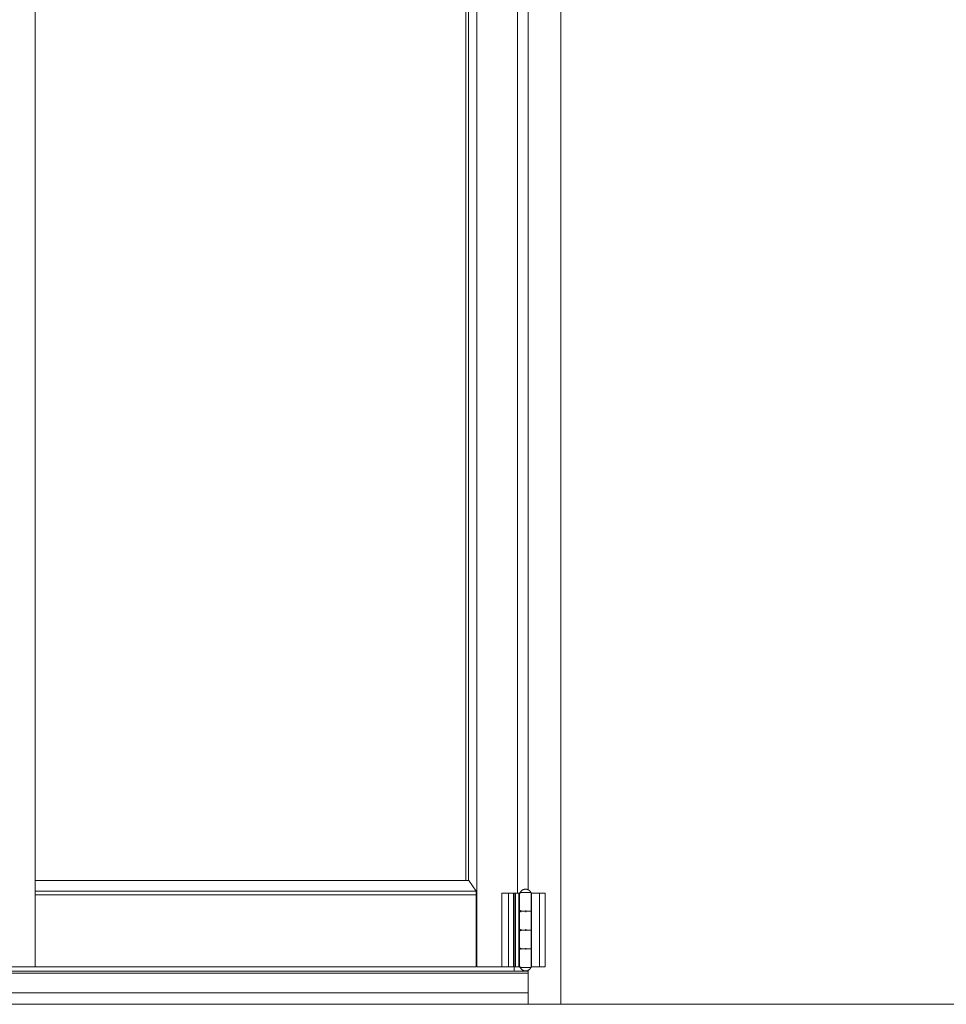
# Model space of a CAD drawing. Header units: inches. Extents: x 424 to 2043, y -237 to 445.
# Tile 741 of 965: x 862.54 to 863.78, y 212.1 to 213.41. Entities that reach past the tile are written whole.
import ezdxf

# ---------------------------------------------------------------- set-up
doc = ezdxf.new("R2010")
doc.units = ezdxf.units.IN
doc.header["$MEASUREMENT"] = 0
doc.layers.add('A-DOOR', color=31, linetype='Continuous', lineweight=9)
doc.layers.add('A-WALL', color=113, linetype='Continuous', lineweight=9)

# ---------------------------------------------------------------- blocks, each defined once
blk = doc.blocks.new('5-panel_Bi-fold_external_door_10806 - Type 1-239811-Section 1')
at = {"layer": 'A-DOOR'}
for p, q in [((-114.3212, -0.189), (-114.3212, -2.95)), ((-113.7323, -2.95), (-113.7323, -0.189)), ((-113.7469, -2.8352), (-113.7469, -0.2743)), ((-113.7434, -2.8352), (-113.7434, -0.2743)), ((-113.6783, -2.852), (-113.6783, -0.287)), ((-113.6638, -0.2914), (-113.6638, -2.8481)), ((-114.3212, -2.8352), (-113.7428, -2.8352)), ((-113.7428, -2.8352), (-113.733, -2.8491)), ((-114.3212, -2.8491), (-113.733, -2.8491)), ((-114.3212, -2.8541), (-113.733, -2.8541)), ((-113.733, -2.8491), (-113.733, -2.8541)), ((-113.733, -2.8541), (-113.733, -2.95)), ((-113.699, -2.852), (-113.699, -2.95)), ((-113.699, -2.852), (-113.699, -2.852)), ((-113.699, -2.852), (-113.6987, -2.852)), ((-113.6987, -2.852), (-113.6908, -2.852)), ((-113.6908, -2.852), (-113.6902, -2.852)), ((-113.6902, -2.852), (-113.6835, -2.852)), ((-113.6902, -2.95), (-113.6902, -2.852)), ((-113.6835, -2.852), (-113.6824, -2.852)), ((-113.6835, -2.95), (-113.6835, -2.852)), ((-113.6824, -2.852), (-113.6806, -2.852)), ((-113.6824, -2.95), (-113.6824, -2.852)), ((-113.6806, -2.852), (-113.6765, -2.852)), ((-113.6806, -2.95), (-113.6806, -2.852)), ((-113.6765, -2.852), (-113.6753, -2.852)), ((-113.6765, -2.875), (-113.6765, -2.852)), ((-113.6765, -2.95), (-113.6765, -2.852)), ((-113.6765, -2.852), (-113.6753, -2.852)), ((-113.6765, -2.875), (-113.6765, -2.852)), ((-113.6753, -2.852), (-113.6741, -2.852)), ((-113.6753, -2.875), (-113.6753, -2.852)), ((-113.6753, -2.852), (-113.6741, -2.852)), ((-113.6753, -2.875), (-113.6753, -2.852)), ((-113.6753, -2.852), (-113.6753, -2.875)), ((-113.6734, -2.851), (-113.6674, -2.851)), ((-113.6674, -2.851), (-113.6613, -2.851)), ((-113.6599, -2.95), (-113.6599, -2.852)), ((-113.6598, -2.852), (-113.6488, -2.852)), ((-113.6593, -2.875), (-113.6593, -2.852)), ((-113.6488, -2.852), (-113.6479, -2.852)), ((-113.6488, -2.95), (-113.6488, -2.852)), ((-113.6479, -2.852), (-113.6413, -2.852)), ((-113.6413, -2.95), (-113.6413, -2.852)), ((-113.6413, -2.852), (-113.6413, -2.852)), ((-113.6753, -2.875), (-113.6765, -2.875)), ((-113.6753, -2.875), (-113.6765, -2.875)), ((-113.6741, -2.875), (-113.6753, -2.875)), ((-113.6741, -2.875), (-113.6753, -2.875)), ((-113.6753, -2.877), (-113.6753, -2.9)), ((-113.6738, -2.877), (-113.6738, -2.875)), ((-113.6673, -2.876), (-113.6674, -2.876)), ((-113.6674, -2.876), (-113.6673, -2.876)), ((-113.6668, -2.877), (-113.6668, -2.875)), ((-113.6593, -2.9), (-113.6593, -2.877)), ((-113.6765, -2.902), (-113.6753, -2.902)), ((-113.6765, -2.925), (-113.6765, -2.902)), ((-113.6753, -2.902), (-113.6741, -2.902)), ((-113.6753, -2.925), (-113.6753, -2.902)), ((-113.6753, -2.902), (-113.6753, -2.925)), ((-113.6738, -2.902), (-113.6738, -2.9)), ((-113.6673, -2.901), (-113.6674, -2.901)), ((-113.6674, -2.901), (-113.6673, -2.901)), ((-113.6668, -2.902), (-113.6668, -2.9)), ((-113.6593, -2.925), (-113.6593, -2.902)), ((-113.6753, -2.925), (-113.6765, -2.925)), ((-113.6741, -2.925), (-113.6753, -2.925)), ((-113.6738, -2.927), (-113.6738, -2.925)), ((-113.6668, -2.927), (-113.6668, -2.925)), ((-113.6753, -2.927), (-113.6753, -2.95)), ((-113.6673, -2.926), (-113.6674, -2.926)), ((-113.6674, -2.926), (-113.6673, -2.926)), ((-113.6593, -2.95), (-113.6593, -2.927)), ((-114.3212, -2.95), (-114.3752, -2.95)), ((-114.3212, -2.95), (-113.733, -2.95)), ((-113.6987, -2.95), (-113.7323, -2.95)), ((-113.6987, -2.95), (-113.699, -2.95)), ((-113.699, -2.95), (-113.699, -2.95)), ((-113.6908, -2.95), (-113.6987, -2.95)), ((-113.6902, -2.95), (-113.6908, -2.95)), ((-113.6835, -2.95), (-113.6902, -2.95)), ((-113.6824, -2.95), (-113.6835, -2.95)), ((-113.6825, -2.95), (-113.6825, -2.9564)), ((-113.6806, -2.95), (-113.6824, -2.95)), ((-113.6765, -2.95), (-113.6806, -2.95)), ((-113.6743, -2.95), (-113.6765, -2.95)), ((-113.6674, -2.951), (-113.6734, -2.951)), ((-113.6613, -2.951), (-113.6674, -2.951)), ((-113.6488, -2.95), (-113.6598, -2.95)), ((-113.6479, -2.95), (-113.6488, -2.95)), ((-113.6413, -2.95), (-113.6479, -2.95)), ((-113.6413, -2.95), (-113.6413, -2.95)), ((-113.6638, -2.956), (-115.1319, -2.956)), ((-115.1277, -2.9585), (-113.6638, -2.9585)), ((-113.6638, -2.9544), (-113.6638, -2.9564)), ((-113.6638, -2.9581), (-113.6638, -2.9947)), ((-113.6638, -2.9585), (-113.6638, -2.9947)), ((-113.6639, -2.9849), (-118.5759, -2.9849)), ((-113.6639, -2.9869), (-113.6639, -2.995)), ((-118.5759, -3), (-113.6639, -3)), ((-113.6639, -2.9943), (-113.6639, -2.995)), ((-113.6639, -2.995), (-113.6639, -2.9967)), ((-113.6638, -2.9965), (-113.6638, -3)), ((-113.6202, -3), (-113.6638, -3))]:
    blk.add_line(p, q, dxfattribs=at)
at = {"layer": 'A-DOOR', "flags": 128}
for points in [[(-113.6743, -2.851), (-113.6742, -2.8507), (-113.6741, -2.8505), (-113.6739, -2.8502), (-113.6737, -2.8499), (-113.6736, -2.8497), (-113.6734, -2.8494), (-113.6732, -2.8492), (-113.673, -2.849), (-113.6728, -2.8487), (-113.6725, -2.8485), (-113.6723, -2.8483), (-113.6721, -2.8481), (-113.6718, -2.8479), (-113.6716, -2.8478), (-113.6713, -2.8476), (-113.671, -2.8475), (-113.6708, -2.8473), (-113.6705, -2.8472), (-113.6702, -2.8471), (-113.6699, -2.8469), (-113.6696, -2.8468), (-113.6693, -2.8468), (-113.669, -2.8467), (-113.6687, -2.8466), (-113.6684, -2.8466), (-113.6681, -2.8465), (-113.6678, -2.8465), (-113.6675, -2.8465), (-113.6673, -2.8465)], [(-113.6673, -2.8465), (-113.667, -2.8465), (-113.6667, -2.8465), (-113.6664, -2.8466), (-113.6661, -2.8466), (-113.6658, -2.8467), (-113.6655, -2.8467), (-113.6652, -2.8468), (-113.6649, -2.8469), (-113.6646, -2.847), (-113.6643, -2.8471), (-113.6641, -2.8472), (-113.6638, -2.8474), (-113.6635, -2.8475), (-113.6633, -2.8477), (-113.663, -2.8478), (-113.6627, -2.848), (-113.6625, -2.8482), (-113.6623, -2.8484), (-113.662, -2.8486), (-113.6618, -2.8488), (-113.6616, -2.8491), (-113.6614, -2.8493), (-113.6612, -2.8495), (-113.661, -2.8498), (-113.6609, -2.85), (-113.6607, -2.8503), (-113.6606, -2.8506), (-113.6604, -2.8508), (-113.6603, -2.851)], [(-113.6753, -2.852), (-113.6753, -2.852), (-113.6753, -2.8519), (-113.6753, -2.8519), (-113.6753, -2.8518), (-113.6753, -2.8518), (-113.6753, -2.8518), (-113.6753, -2.8517), (-113.6753, -2.8517), (-113.6753, -2.8516), (-113.6753, -2.8516), (-113.6752, -2.8516), (-113.6752, -2.8515), (-113.6752, -2.8515), (-113.6752, -2.8515), (-113.6752, -2.8514), (-113.6751, -2.8514), (-113.6751, -2.8514), (-113.6751, -2.8513), (-113.6751, -2.8513), (-113.675, -2.8513), (-113.675, -2.8513), (-113.675, -2.8512), (-113.6749, -2.8512), (-113.6749, -2.8512), (-113.6749, -2.8512), (-113.6748, -2.8511), (-113.6748, -2.8511), (-113.6748, -2.8511), (-113.6747, -2.8511), (-113.6747, -2.8511), (-113.6747, -2.8511), (-113.6746, -2.851), (-113.6746, -2.851), (-113.6746, -2.851), (-113.6745, -2.851), (-113.6745, -2.851), (-113.6744, -2.851), (-113.6744, -2.851), (-113.6744, -2.851), (-113.6743, -2.851)], [(-113.6674, -2.851), (-113.6677, -2.851), (-113.6679, -2.851), (-113.6682, -2.851), (-113.6685, -2.851), (-113.6688, -2.851), (-113.669, -2.851), (-113.6693, -2.851), (-113.6696, -2.851), (-113.6698, -2.851), (-113.6701, -2.851), (-113.6704, -2.851), (-113.6706, -2.851), (-113.6708, -2.851), (-113.6711, -2.851), (-113.6713, -2.851), (-113.6715, -2.851), (-113.6718, -2.851), (-113.672, -2.851), (-113.6722, -2.851), (-113.6724, -2.851), (-113.6726, -2.851), (-113.6728, -2.851), (-113.6729, -2.851), (-113.6731, -2.851), (-113.6732, -2.851), (-113.6734, -2.851), (-113.6735, -2.851), (-113.6737, -2.851), (-113.6738, -2.851), (-113.6739, -2.851), (-113.674, -2.851), (-113.6741, -2.851), (-113.6741, -2.851), (-113.6742, -2.851), (-113.6742, -2.851), (-113.6743, -2.851), (-113.6743, -2.851), (-113.6743, -2.851), (-113.6743, -2.851)], [(-113.6743, -2.851), (-113.6743, -2.851), (-113.6743, -2.851), (-113.6743, -2.851), (-113.6743, -2.851), (-113.6742, -2.851), (-113.6741, -2.851), (-113.6741, -2.851), (-113.674, -2.851), (-113.6739, -2.851), (-113.6738, -2.851), (-113.6737, -2.851), (-113.6736, -2.851), (-113.6734, -2.851), (-113.6733, -2.851), (-113.6731, -2.851), (-113.673, -2.851), (-113.6728, -2.851)], [(-113.6603, -2.851), (-113.6603, -2.851), (-113.6604, -2.851), (-113.6604, -2.851), (-113.6604, -2.851), (-113.6605, -2.851), (-113.6605, -2.851), (-113.6606, -2.851), (-113.6607, -2.851), (-113.6608, -2.851), (-113.6609, -2.851), (-113.661, -2.851), (-113.6611, -2.851), (-113.6613, -2.851), (-113.6614, -2.851), (-113.6616, -2.851), (-113.6617, -2.851), (-113.6619, -2.851), (-113.6621, -2.851), (-113.6623, -2.851), (-113.6625, -2.851), (-113.6627, -2.851), (-113.6629, -2.851), (-113.6631, -2.851), (-113.6633, -2.851), (-113.6636, -2.851), (-113.6638, -2.851), (-113.664, -2.851), (-113.6643, -2.851), (-113.6645, -2.851), (-113.6648, -2.851), (-113.6651, -2.851), (-113.6653, -2.851), (-113.6656, -2.851), (-113.6659, -2.851), (-113.6662, -2.851), (-113.6664, -2.851), (-113.6667, -2.851), (-113.667, -2.851), (-113.6673, -2.851), (-113.6674, -2.851)], [(-113.6618, -2.851), (-113.6616, -2.851), (-113.6614, -2.851), (-113.6613, -2.851), (-113.6612, -2.851), (-113.661, -2.851), (-113.6609, -2.851), (-113.6608, -2.851), (-113.6607, -2.851), (-113.6606, -2.851), (-113.6606, -2.851), (-113.6605, -2.851), (-113.6604, -2.851), (-113.6604, -2.851), (-113.6604, -2.851), (-113.6603, -2.851), (-113.6603, -2.851)], [(-113.6603, -2.851), (-113.6603, -2.851), (-113.6603, -2.851), (-113.6602, -2.851), (-113.6602, -2.851), (-113.6601, -2.851), (-113.6601, -2.851), (-113.6601, -2.851), (-113.66, -2.8511), (-113.66, -2.8511), (-113.66, -2.8511), (-113.6599, -2.8511), (-113.6599, -2.8511), (-113.6598, -2.8511), (-113.6598, -2.8512), (-113.6598, -2.8512), (-113.6597, -2.8512), (-113.6597, -2.8512), (-113.6597, -2.8512), (-113.6597, -2.8513), (-113.6596, -2.8513), (-113.6596, -2.8513), (-113.6596, -2.8514), (-113.6595, -2.8514), (-113.6595, -2.8514), (-113.6595, -2.8515), (-113.6595, -2.8515), (-113.6595, -2.8515), (-113.6594, -2.8516), (-113.6594, -2.8516), (-113.6594, -2.8516), (-113.6594, -2.8517), (-113.6594, -2.8517), (-113.6594, -2.8518), (-113.6594, -2.8518), (-113.6594, -2.8518), (-113.6594, -2.8519), (-113.6593, -2.8519), (-113.6593, -2.8519), (-113.6593, -2.852), (-113.6593, -2.852)], [(-113.6743, -2.876), (-113.6744, -2.876), (-113.6744, -2.876), (-113.6745, -2.876), (-113.6745, -2.876), (-113.6745, -2.876), (-113.6746, -2.876), (-113.6746, -2.876), (-113.6747, -2.8759), (-113.6747, -2.8759), (-113.6747, -2.8759), (-113.6748, -2.8759), (-113.6748, -2.8759), (-113.6748, -2.8759), (-113.6749, -2.8758), (-113.6749, -2.8758), (-113.6749, -2.8758), (-113.675, -2.8758), (-113.675, -2.8758), (-113.675, -2.8757), (-113.6751, -2.8757), (-113.6751, -2.8757), (-113.6751, -2.8756), (-113.6751, -2.8756), (-113.6752, -2.8756), (-113.6752, -2.8755), (-113.6752, -2.8755), (-113.6752, -2.8755), (-113.6752, -2.8754), (-113.6753, -2.8754), (-113.6753, -2.8754), (-113.6753, -2.8753), (-113.6753, -2.8753), (-113.6753, -2.8752), (-113.6753, -2.8752), (-113.6753, -2.8752), (-113.6753, -2.8751), (-113.6753, -2.8751), (-113.6753, -2.8751), (-113.6753, -2.875), (-113.6753, -2.875)], [(-113.6753, -2.877), (-113.6753, -2.877), (-113.6753, -2.8769), (-113.6753, -2.8769), (-113.6753, -2.8768), (-113.6753, -2.8768), (-113.6753, -2.8768), (-113.6753, -2.8767), (-113.6753, -2.8767), (-113.6753, -2.8766), (-113.6753, -2.8766), (-113.6752, -2.8766), (-113.6752, -2.8765), (-113.6752, -2.8765), (-113.6752, -2.8765), (-113.6752, -2.8764), (-113.6751, -2.8764), (-113.6751, -2.8764), (-113.6751, -2.8763), (-113.6751, -2.8763), (-113.675, -2.8763), (-113.675, -2.8763), (-113.675, -2.8762), (-113.6749, -2.8762), (-113.6749, -2.8762), (-113.6749, -2.8762), (-113.6748, -2.8761), (-113.6748, -2.8761), (-113.6748, -2.8761), (-113.6747, -2.8761), (-113.6747, -2.8761), (-113.6747, -2.8761), (-113.6746, -2.876), (-113.6746, -2.876), (-113.6746, -2.876), (-113.6745, -2.876), (-113.6745, -2.876), (-113.6744, -2.876), (-113.6744, -2.876), (-113.6744, -2.876), (-113.6743, -2.876)], [(-113.6674, -2.876), (-113.6677, -2.876), (-113.6679, -2.876), (-113.6682, -2.876), (-113.6685, -2.876), (-113.6688, -2.876), (-113.669, -2.876), (-113.6693, -2.876), (-113.6696, -2.876), (-113.6698, -2.876), (-113.6701, -2.876), (-113.6704, -2.876), (-113.6706, -2.876), (-113.6708, -2.876), (-113.6711, -2.876), (-113.6713, -2.876), (-113.6715, -2.876), (-113.6718, -2.876), (-113.672, -2.876), (-113.6722, -2.876), (-113.6724, -2.876), (-113.6726, -2.876), (-113.6728, -2.876), (-113.6729, -2.876), (-113.6731, -2.876), (-113.6732, -2.876), (-113.6734, -2.876), (-113.6735, -2.876), (-113.6737, -2.876), (-113.6738, -2.876), (-113.6739, -2.876), (-113.674, -2.876), (-113.6741, -2.876), (-113.6741, -2.876), (-113.6742, -2.876), (-113.6742, -2.876), (-113.6743, -2.876), (-113.6743, -2.876), (-113.6743, -2.876), (-113.6743, -2.876)], [(-113.6743, -2.876), (-113.6743, -2.876), (-113.6743, -2.876), (-113.6743, -2.876), (-113.6743, -2.876), (-113.6742, -2.876), (-113.6741, -2.876), (-113.6741, -2.876), (-113.674, -2.876), (-113.6739, -2.876), (-113.6738, -2.876), (-113.6737, -2.876), (-113.6736, -2.876), (-113.6734, -2.876), (-113.6733, -2.876), (-113.6731, -2.876), (-113.673, -2.876), (-113.6728, -2.876), (-113.6726, -2.876), (-113.6724, -2.876), (-113.6722, -2.876), (-113.672, -2.876), (-113.6718, -2.876), (-113.6716, -2.876), (-113.6714, -2.876), (-113.6711, -2.876), (-113.6709, -2.876), (-113.6706, -2.876), (-113.6704, -2.876), (-113.6701, -2.876), (-113.6699, -2.876), (-113.6696, -2.876), (-113.6693, -2.876), (-113.6691, -2.876), (-113.6688, -2.876), (-113.6685, -2.876), (-113.6683, -2.876), (-113.668, -2.876), (-113.6677, -2.876), (-113.6674, -2.876), (-113.6673, -2.876)], [(-113.6673, -2.876), (-113.6676, -2.876), (-113.6679, -2.876), (-113.6681, -2.876), (-113.6684, -2.876), (-113.6687, -2.876), (-113.669, -2.876), (-113.6692, -2.876), (-113.6695, -2.876), (-113.6698, -2.876), (-113.67, -2.876), (-113.6703, -2.876), (-113.6705, -2.876), (-113.6708, -2.876), (-113.671, -2.876), (-113.6713, -2.876), (-113.6715, -2.876), (-113.6717, -2.876), (-113.6719, -2.876), (-113.6721, -2.876), (-113.6723, -2.876), (-113.6725, -2.876), (-113.6727, -2.876), (-113.6729, -2.876), (-113.6731, -2.876), (-113.6732, -2.876), (-113.6734, -2.876), (-113.6735, -2.876), (-113.6736, -2.876), (-113.6737, -2.876), (-113.6739, -2.876), (-113.674, -2.876), (-113.674, -2.876), (-113.6741, -2.876), (-113.6742, -2.876), (-113.6742, -2.876), (-113.6743, -2.876), (-113.6743, -2.876), (-113.6743, -2.876), (-113.6743, -2.876)], [(-113.6743, -2.876), (-113.6743, -2.876), (-113.6743, -2.876), (-113.6743, -2.876), (-113.6743, -2.876), (-113.6742, -2.876), (-113.6741, -2.876), (-113.6741, -2.876), (-113.674, -2.876), (-113.6739, -2.876), (-113.6738, -2.876), (-113.6737, -2.876), (-113.6736, -2.876), (-113.6734, -2.876), (-113.6733, -2.876), (-113.6731, -2.876), (-113.673, -2.876), (-113.6728, -2.876), (-113.6726, -2.876), (-113.6724, -2.876), (-113.6722, -2.876), (-113.672, -2.876), (-113.6718, -2.876), (-113.6716, -2.876), (-113.6714, -2.876), (-113.6711, -2.876), (-113.6709, -2.876), (-113.6706, -2.876), (-113.6704, -2.876), (-113.6701, -2.876), (-113.6699, -2.876), (-113.6696, -2.876), (-113.6693, -2.876), (-113.6691, -2.876), (-113.6688, -2.876), (-113.6685, -2.876), (-113.6683, -2.876), (-113.668, -2.876), (-113.6677, -2.876), (-113.6674, -2.876), (-113.6674, -2.876)], [(-113.6603, -2.876), (-113.6603, -2.876), (-113.6604, -2.876), (-113.6604, -2.876), (-113.6604, -2.876), (-113.6605, -2.876), (-113.6605, -2.876), (-113.6606, -2.876), (-113.6607, -2.876), (-113.6608, -2.876), (-113.6609, -2.876), (-113.661, -2.876), (-113.6611, -2.876), (-113.6613, -2.876), (-113.6614, -2.876), (-113.6616, -2.876), (-113.6617, -2.876), (-113.6619, -2.876), (-113.6621, -2.876), (-113.6623, -2.876), (-113.6625, -2.876), (-113.6627, -2.876), (-113.6629, -2.876), (-113.6631, -2.876), (-113.6633, -2.876), (-113.6636, -2.876), (-113.6638, -2.876), (-113.664, -2.876), (-113.6643, -2.876), (-113.6645, -2.876), (-113.6648, -2.876), (-113.6651, -2.876), (-113.6653, -2.876), (-113.6656, -2.876), (-113.6659, -2.876), (-113.6662, -2.876), (-113.6664, -2.876), (-113.6667, -2.876), (-113.667, -2.876), (-113.6673, -2.876), (-113.6674, -2.876)], [(-113.6674, -2.876), (-113.6671, -2.876), (-113.6668, -2.876), (-113.6665, -2.876), (-113.6663, -2.876), (-113.666, -2.876), (-113.6657, -2.876), (-113.6654, -2.876), (-113.6652, -2.876), (-113.6649, -2.876), (-113.6646, -2.876), (-113.6644, -2.876), (-113.6641, -2.876), (-113.6639, -2.876), (-113.6636, -2.876), (-113.6634, -2.876), (-113.6632, -2.876), (-113.663, -2.876), (-113.6627, -2.876), (-113.6625, -2.876), (-113.6623, -2.876), (-113.6621, -2.876), (-113.662, -2.876), (-113.6618, -2.876), (-113.6616, -2.876), (-113.6615, -2.876), (-113.6613, -2.876), (-113.6612, -2.876), (-113.6611, -2.876), (-113.6609, -2.876), (-113.6608, -2.876), (-113.6607, -2.876), (-113.6606, -2.876), (-113.6606, -2.876), (-113.6605, -2.876), (-113.6604, -2.876), (-113.6604, -2.876), (-113.6604, -2.876), (-113.6604, -2.876), (-113.6603, -2.876)], [(-113.6673, -2.876), (-113.667, -2.876), (-113.6668, -2.876), (-113.6665, -2.876), (-113.6662, -2.876), (-113.6659, -2.876), (-113.6656, -2.876), (-113.6654, -2.876), (-113.6651, -2.876), (-113.6648, -2.876), (-113.6646, -2.876), (-113.6643, -2.876), (-113.6641, -2.876), (-113.6638, -2.876), (-113.6636, -2.876), (-113.6634, -2.876), (-113.6631, -2.876), (-113.6629, -2.876), (-113.6627, -2.876), (-113.6625, -2.876), (-113.6623, -2.876), (-113.6621, -2.876), (-113.6619, -2.876), (-113.6618, -2.876), (-113.6616, -2.876), (-113.6614, -2.876), (-113.6613, -2.876), (-113.6612, -2.876), (-113.661, -2.876), (-113.6609, -2.876), (-113.6608, -2.876), (-113.6607, -2.876), (-113.6606, -2.876), (-113.6606, -2.876), (-113.6605, -2.876), (-113.6604, -2.876), (-113.6604, -2.876), (-113.6604, -2.876), (-113.6603, -2.876), (-113.6603, -2.876)], [(-113.6603, -2.876), (-113.6603, -2.876), (-113.6604, -2.876), (-113.6604, -2.876), (-113.6604, -2.876), (-113.6605, -2.876), (-113.6605, -2.876), (-113.6606, -2.876), (-113.6607, -2.876), (-113.6608, -2.876), (-113.6609, -2.876), (-113.661, -2.876), (-113.6611, -2.876), (-113.6613, -2.876), (-113.6614, -2.876), (-113.6616, -2.876), (-113.6617, -2.876), (-113.6619, -2.876), (-113.6621, -2.876), (-113.6623, -2.876), (-113.6625, -2.876), (-113.6627, -2.876), (-113.6629, -2.876), (-113.6631, -2.876), (-113.6633, -2.876), (-113.6636, -2.876), (-113.6638, -2.876), (-113.664, -2.876), (-113.6643, -2.876), (-113.6645, -2.876), (-113.6648, -2.876), (-113.6651, -2.876), (-113.6653, -2.876), (-113.6656, -2.876), (-113.6659, -2.876), (-113.6662, -2.876), (-113.6664, -2.876), (-113.6667, -2.876), (-113.667, -2.876), (-113.6673, -2.876), (-113.6673, -2.876)], [(-113.6593, -2.875), (-113.6593, -2.875), (-113.6593, -2.8751), (-113.6593, -2.8751), (-113.6594, -2.8752), (-113.6594, -2.8752), (-113.6594, -2.8752), (-113.6594, -2.8753), (-113.6594, -2.8753), (-113.6594, -2.8754), (-113.6594, -2.8754), (-113.6594, -2.8754), (-113.6595, -2.8755), (-113.6595, -2.8755), (-113.6595, -2.8755), (-113.6595, -2.8756), (-113.6595, -2.8756), (-113.6596, -2.8756), (-113.6596, -2.8757), (-113.6596, -2.8757), (-113.6596, -2.8757), (-113.6597, -2.8757), (-113.6597, -2.8758), (-113.6597, -2.8758), (-113.6598, -2.8758), (-113.6598, -2.8758), (-113.6598, -2.8759), (-113.6599, -2.8759), (-113.6599, -2.8759), (-113.6599, -2.8759), (-113.66, -2.8759), (-113.66, -2.8759), (-113.6601, -2.876), (-113.6601, -2.876), (-113.6601, -2.876), (-113.6602, -2.876), (-113.6602, -2.876), (-113.6603, -2.876), (-113.6603, -2.876), (-113.6603, -2.876), (-113.6603, -2.876)], [(-113.6603, -2.876), (-113.6603, -2.876), (-113.6603, -2.876), (-113.6602, -2.876), (-113.6602, -2.876), (-113.6601, -2.876), (-113.6601, -2.876), (-113.6601, -2.876), (-113.66, -2.8761), (-113.66, -2.8761), (-113.66, -2.8761), (-113.6599, -2.8761), (-113.6599, -2.8761), (-113.6598, -2.8761), (-113.6598, -2.8762), (-113.6598, -2.8762), (-113.6597, -2.8762), (-113.6597, -2.8762), (-113.6597, -2.8762), (-113.6597, -2.8763), (-113.6596, -2.8763), (-113.6596, -2.8763), (-113.6596, -2.8764), (-113.6595, -2.8764), (-113.6595, -2.8764), (-113.6595, -2.8765), (-113.6595, -2.8765), (-113.6595, -2.8765), (-113.6594, -2.8766), (-113.6594, -2.8766), (-113.6594, -2.8766), (-113.6594, -2.8767), (-113.6594, -2.8767), (-113.6594, -2.8768), (-113.6594, -2.8768), (-113.6594, -2.8768), (-113.6594, -2.8769), (-113.6593, -2.8769), (-113.6593, -2.8769), (-113.6593, -2.877), (-113.6593, -2.877)], [(-113.6743, -2.901), (-113.6744, -2.901), (-113.6744, -2.901), (-113.6745, -2.901), (-113.6745, -2.901), (-113.6745, -2.901), (-113.6746, -2.901), (-113.6746, -2.901), (-113.6747, -2.9009), (-113.6747, -2.9009), (-113.6747, -2.9009), (-113.6748, -2.9009), (-113.6748, -2.9009), (-113.6748, -2.9009), (-113.6749, -2.9008), (-113.6749, -2.9008), (-113.6749, -2.9008), (-113.675, -2.9008), (-113.675, -2.9008), (-113.675, -2.9007), (-113.6751, -2.9007), (-113.6751, -2.9007), (-113.6751, -2.9006), (-113.6751, -2.9006), (-113.6752, -2.9006), (-113.6752, -2.9005), (-113.6752, -2.9005), (-113.6752, -2.9005), (-113.6752, -2.9004), (-113.6753, -2.9004), (-113.6753, -2.9004), (-113.6753, -2.9003), (-113.6753, -2.9003), (-113.6753, -2.9002), (-113.6753, -2.9002), (-113.6753, -2.9002), (-113.6753, -2.9001), (-113.6753, -2.9001), (-113.6753, -2.9001), (-113.6753, -2.9), (-113.6753, -2.9)], [(-113.6753, -2.902), (-113.6753, -2.902), (-113.6753, -2.9019), (-113.6753, -2.9019), (-113.6753, -2.9018), (-113.6753, -2.9018), (-113.6753, -2.9018), (-113.6753, -2.9017), (-113.6753, -2.9017), (-113.6753, -2.9016), (-113.6753, -2.9016), (-113.6752, -2.9016), (-113.6752, -2.9015), (-113.6752, -2.9015), (-113.6752, -2.9015), (-113.6752, -2.9014), (-113.6751, -2.9014), (-113.6751, -2.9014), (-113.6751, -2.9013), (-113.6751, -2.9013), (-113.675, -2.9013), (-113.675, -2.9013), (-113.675, -2.9012), (-113.6749, -2.9012), (-113.6749, -2.9012), (-113.6749, -2.9012), (-113.6748, -2.9011), (-113.6748, -2.9011), (-113.6748, -2.9011), (-113.6747, -2.9011), (-113.6747, -2.9011), (-113.6747, -2.9011), (-113.6746, -2.901), (-113.6746, -2.901), (-113.6746, -2.901), (-113.6745, -2.901), (-113.6745, -2.901), (-113.6744, -2.901), (-113.6744, -2.901), (-113.6744, -2.901), (-113.6743, -2.901)], [(-113.6674, -2.901), (-113.6677, -2.901), (-113.6679, -2.901), (-113.6682, -2.901), (-113.6685, -2.901), (-113.6688, -2.901), (-113.669, -2.901), (-113.6693, -2.901), (-113.6696, -2.901), (-113.6698, -2.901), (-113.6701, -2.901), (-113.6704, -2.901), (-113.6706, -2.901), (-113.6708, -2.901), (-113.6711, -2.901), (-113.6713, -2.901), (-113.6715, -2.901), (-113.6718, -2.901), (-113.672, -2.901), (-113.6722, -2.901), (-113.6724, -2.901), (-113.6726, -2.901), (-113.6728, -2.901), (-113.6729, -2.901), (-113.6731, -2.901), (-113.6732, -2.901), (-113.6734, -2.901), (-113.6735, -2.901), (-113.6737, -2.901), (-113.6738, -2.901), (-113.6739, -2.901), (-113.674, -2.901), (-113.6741, -2.901), (-113.6741, -2.901), (-113.6742, -2.901), (-113.6742, -2.901), (-113.6743, -2.901), (-113.6743, -2.901), (-113.6743, -2.901), (-113.6743, -2.901)], [(-113.6743, -2.901), (-113.6743, -2.901), (-113.6743, -2.901), (-113.6743, -2.901), (-113.6743, -2.901), (-113.6742, -2.901), (-113.6741, -2.901), (-113.6741, -2.901), (-113.674, -2.901), (-113.6739, -2.901), (-113.6738, -2.901), (-113.6737, -2.901), (-113.6736, -2.901), (-113.6734, -2.901), (-113.6733, -2.901), (-113.6731, -2.901), (-113.673, -2.901), (-113.6728, -2.901), (-113.6726, -2.901), (-113.6724, -2.901), (-113.6722, -2.901), (-113.672, -2.901), (-113.6718, -2.901), (-113.6716, -2.901), (-113.6714, -2.901), (-113.6711, -2.901), (-113.6709, -2.901), (-113.6706, -2.901), (-113.6704, -2.901), (-113.6701, -2.901), (-113.6699, -2.901), (-113.6696, -2.901), (-113.6693, -2.901), (-113.6691, -2.901), (-113.6688, -2.901), (-113.6685, -2.901), (-113.6683, -2.901), (-113.668, -2.901), (-113.6677, -2.901), (-113.6674, -2.901), (-113.6673, -2.901)], [(-113.6673, -2.901), (-113.6676, -2.901), (-113.6679, -2.901), (-113.6681, -2.901), (-113.6684, -2.901), (-113.6687, -2.901), (-113.669, -2.901), (-113.6692, -2.901), (-113.6695, -2.901), (-113.6698, -2.901), (-113.67, -2.901), (-113.6703, -2.901), (-113.6705, -2.901), (-113.6708, -2.901), (-113.671, -2.901), (-113.6713, -2.901), (-113.6715, -2.901), (-113.6717, -2.901), (-113.6719, -2.901), (-113.6721, -2.901), (-113.6723, -2.901), (-113.6725, -2.901), (-113.6727, -2.901), (-113.6729, -2.901), (-113.6731, -2.901), (-113.6732, -2.901), (-113.6734, -2.901), (-113.6735, -2.901), (-113.6736, -2.901), (-113.6737, -2.901), (-113.6739, -2.901), (-113.674, -2.901), (-113.674, -2.901), (-113.6741, -2.901), (-113.6742, -2.901), (-113.6742, -2.901), (-113.6743, -2.901), (-113.6743, -2.901), (-113.6743, -2.901), (-113.6743, -2.901)], [(-113.6743, -2.901), (-113.6743, -2.901), (-113.6743, -2.901), (-113.6743, -2.901), (-113.6743, -2.901), (-113.6742, -2.901), (-113.6741, -2.901), (-113.6741, -2.901), (-113.674, -2.901), (-113.6739, -2.901), (-113.6738, -2.901), (-113.6737, -2.901), (-113.6736, -2.901), (-113.6734, -2.901), (-113.6733, -2.901), (-113.6731, -2.901), (-113.673, -2.901), (-113.6728, -2.901), (-113.6726, -2.901), (-113.6724, -2.901), (-113.6722, -2.901), (-113.672, -2.901), (-113.6718, -2.901), (-113.6716, -2.901), (-113.6714, -2.901), (-113.6711, -2.901), (-113.6709, -2.901), (-113.6706, -2.901), (-113.6704, -2.901), (-113.6701, -2.901), (-113.6699, -2.901), (-113.6696, -2.901), (-113.6693, -2.901), (-113.6691, -2.901), (-113.6688, -2.901), (-113.6685, -2.901), (-113.6683, -2.901), (-113.668, -2.901), (-113.6677, -2.901), (-113.6674, -2.901), (-113.6674, -2.901)], [(-113.6603, -2.901), (-113.6603, -2.901), (-113.6604, -2.901), (-113.6604, -2.901), (-113.6604, -2.901), (-113.6605, -2.901), (-113.6605, -2.901), (-113.6606, -2.901), (-113.6607, -2.901), (-113.6608, -2.901), (-113.6609, -2.901), (-113.661, -2.901), (-113.6611, -2.901), (-113.6613, -2.901), (-113.6614, -2.901), (-113.6616, -2.901), (-113.6617, -2.901), (-113.6619, -2.901), (-113.6621, -2.901), (-113.6623, -2.901), (-113.6625, -2.901), (-113.6627, -2.901), (-113.6629, -2.901), (-113.6631, -2.901), (-113.6633, -2.901), (-113.6636, -2.901), (-113.6638, -2.901), (-113.664, -2.901), (-113.6643, -2.901), (-113.6645, -2.901), (-113.6648, -2.901), (-113.6651, -2.901), (-113.6653, -2.901), (-113.6656, -2.901), (-113.6659, -2.901), (-113.6662, -2.901), (-113.6664, -2.901), (-113.6667, -2.901), (-113.667, -2.901), (-113.6673, -2.901), (-113.6674, -2.901)], [(-113.6674, -2.901), (-113.6671, -2.901), (-113.6668, -2.901), (-113.6665, -2.901), (-113.6663, -2.901), (-113.666, -2.901), (-113.6657, -2.901), (-113.6654, -2.901), (-113.6652, -2.901), (-113.6649, -2.901), (-113.6646, -2.901), (-113.6644, -2.901), (-113.6641, -2.901), (-113.6639, -2.901), (-113.6636, -2.901), (-113.6634, -2.901), (-113.6632, -2.901), (-113.663, -2.901), (-113.6627, -2.901), (-113.6625, -2.901), (-113.6623, -2.901), (-113.6621, -2.901), (-113.662, -2.901), (-113.6618, -2.901), (-113.6616, -2.901), (-113.6615, -2.901), (-113.6613, -2.901), (-113.6612, -2.901), (-113.6611, -2.901), (-113.6609, -2.901), (-113.6608, -2.901), (-113.6607, -2.901), (-113.6606, -2.901), (-113.6606, -2.901), (-113.6605, -2.901), (-113.6604, -2.901), (-113.6604, -2.901), (-113.6604, -2.901), (-113.6604, -2.901), (-113.6603, -2.901)], [(-113.6673, -2.901), (-113.667, -2.901), (-113.6668, -2.901), (-113.6665, -2.901), (-113.6662, -2.901), (-113.6659, -2.901), (-113.6656, -2.901), (-113.6654, -2.901), (-113.6651, -2.901), (-113.6648, -2.901), (-113.6646, -2.901), (-113.6643, -2.901), (-113.6641, -2.901), (-113.6638, -2.901), (-113.6636, -2.901), (-113.6634, -2.901), (-113.6631, -2.901), (-113.6629, -2.901), (-113.6627, -2.901), (-113.6625, -2.901), (-113.6623, -2.901), (-113.6621, -2.901), (-113.6619, -2.901), (-113.6618, -2.901), (-113.6616, -2.901), (-113.6614, -2.901), (-113.6613, -2.901), (-113.6612, -2.901), (-113.661, -2.901), (-113.6609, -2.901), (-113.6608, -2.901), (-113.6607, -2.901), (-113.6606, -2.901), (-113.6606, -2.901), (-113.6605, -2.901), (-113.6604, -2.901), (-113.6604, -2.901), (-113.6604, -2.901), (-113.6603, -2.901), (-113.6603, -2.901)], [(-113.6603, -2.901), (-113.6603, -2.901), (-113.6604, -2.901), (-113.6604, -2.901), (-113.6604, -2.901), (-113.6605, -2.901), (-113.6605, -2.901), (-113.6606, -2.901), (-113.6607, -2.901), (-113.6608, -2.901), (-113.6609, -2.901), (-113.661, -2.901), (-113.6611, -2.901), (-113.6613, -2.901), (-113.6614, -2.901), (-113.6616, -2.901), (-113.6617, -2.901), (-113.6619, -2.901), (-113.6621, -2.901), (-113.6623, -2.901), (-113.6625, -2.901), (-113.6627, -2.901), (-113.6629, -2.901), (-113.6631, -2.901), (-113.6633, -2.901), (-113.6636, -2.901), (-113.6638, -2.901), (-113.664, -2.901), (-113.6643, -2.901), (-113.6645, -2.901), (-113.6648, -2.901), (-113.6651, -2.901), (-113.6653, -2.901), (-113.6656, -2.901), (-113.6659, -2.901), (-113.6662, -2.901), (-113.6664, -2.901), (-113.6667, -2.901), (-113.667, -2.901), (-113.6673, -2.901), (-113.6673, -2.901)], [(-113.6593, -2.9), (-113.6593, -2.9), (-113.6593, -2.9001), (-113.6593, -2.9001), (-113.6594, -2.9002), (-113.6594, -2.9002), (-113.6594, -2.9002), (-113.6594, -2.9003), (-113.6594, -2.9003), (-113.6594, -2.9004), (-113.6594, -2.9004), (-113.6594, -2.9004), (-113.6595, -2.9005), (-113.6595, -2.9005), (-113.6595, -2.9005), (-113.6595, -2.9006), (-113.6595, -2.9006), (-113.6596, -2.9006), (-113.6596, -2.9007), (-113.6596, -2.9007), (-113.6596, -2.9007), (-113.6597, -2.9007), (-113.6597, -2.9008), (-113.6597, -2.9008), (-113.6598, -2.9008), (-113.6598, -2.9008), (-113.6598, -2.9009), (-113.6599, -2.9009), (-113.6599, -2.9009), (-113.6599, -2.9009), (-113.66, -2.9009), (-113.66, -2.9009), (-113.6601, -2.901), (-113.6601, -2.901), (-113.6601, -2.901), (-113.6602, -2.901), (-113.6602, -2.901), (-113.6603, -2.901), (-113.6603, -2.901), (-113.6603, -2.901), (-113.6603, -2.901)], [(-113.6603, -2.901), (-113.6603, -2.901), (-113.6603, -2.901), (-113.6602, -2.901), (-113.6602, -2.901), (-113.6601, -2.901), (-113.6601, -2.901), (-113.6601, -2.901), (-113.66, -2.9011), (-113.66, -2.9011), (-113.66, -2.9011), (-113.6599, -2.9011), (-113.6599, -2.9011), (-113.6598, -2.9011), (-113.6598, -2.9012), (-113.6598, -2.9012), (-113.6597, -2.9012), (-113.6597, -2.9012), (-113.6597, -2.9012), (-113.6597, -2.9013), (-113.6596, -2.9013), (-113.6596, -2.9013), (-113.6596, -2.9014), (-113.6595, -2.9014), (-113.6595, -2.9014), (-113.6595, -2.9015), (-113.6595, -2.9015), (-113.6595, -2.9015), (-113.6594, -2.9016), (-113.6594, -2.9016), (-113.6594, -2.9016), (-113.6594, -2.9017), (-113.6594, -2.9017), (-113.6594, -2.9018), (-113.6594, -2.9018), (-113.6594, -2.9018), (-113.6594, -2.9019), (-113.6593, -2.9019), (-113.6593, -2.9019), (-113.6593, -2.902), (-113.6593, -2.902)], [(-113.6743, -2.926), (-113.6744, -2.926), (-113.6744, -2.926), (-113.6745, -2.926), (-113.6745, -2.926), (-113.6745, -2.926), (-113.6746, -2.926), (-113.6746, -2.926), (-113.6747, -2.9259), (-113.6747, -2.9259), (-113.6747, -2.9259), (-113.6748, -2.9259), (-113.6748, -2.9259), (-113.6748, -2.9259), (-113.6749, -2.9258), (-113.6749, -2.9258), (-113.6749, -2.9258), (-113.675, -2.9258), (-113.675, -2.9258), (-113.675, -2.9257), (-113.6751, -2.9257), (-113.6751, -2.9257), (-113.6751, -2.9256), (-113.6751, -2.9256), (-113.6752, -2.9256), (-113.6752, -2.9255), (-113.6752, -2.9255), (-113.6752, -2.9255), (-113.6752, -2.9254), (-113.6753, -2.9254), (-113.6753, -2.9254), (-113.6753, -2.9253), (-113.6753, -2.9253), (-113.6753, -2.9252), (-113.6753, -2.9252), (-113.6753, -2.9252), (-113.6753, -2.9251), (-113.6753, -2.9251), (-113.6753, -2.9251), (-113.6753, -2.925), (-113.6753, -2.925)], [(-113.6593, -2.925), (-113.6593, -2.925), (-113.6593, -2.9251), (-113.6593, -2.9251), (-113.6594, -2.9252), (-113.6594, -2.9252), (-113.6594, -2.9252), (-113.6594, -2.9253), (-113.6594, -2.9253), (-113.6594, -2.9254), (-113.6594, -2.9254), (-113.6594, -2.9254), (-113.6595, -2.9255), (-113.6595, -2.9255), (-113.6595, -2.9255), (-113.6595, -2.9256), (-113.6595, -2.9256), (-113.6596, -2.9256), (-113.6596, -2.9257), (-113.6596, -2.9257), (-113.6596, -2.9257), (-113.6597, -2.9257), (-113.6597, -2.9258), (-113.6597, -2.9258), (-113.6598, -2.9258), (-113.6598, -2.9258), (-113.6598, -2.9259), (-113.6599, -2.9259), (-113.6599, -2.9259), (-113.6599, -2.9259), (-113.66, -2.9259), (-113.66, -2.9259), (-113.6601, -2.926), (-113.6601, -2.926), (-113.6601, -2.926), (-113.6602, -2.926), (-113.6602, -2.926), (-113.6603, -2.926), (-113.6603, -2.926), (-113.6603, -2.926), (-113.6603, -2.926)], [(-113.6753, -2.927), (-113.6753, -2.927), (-113.6753, -2.9269), (-113.6753, -2.9269), (-113.6753, -2.9268), (-113.6753, -2.9268), (-113.6753, -2.9268), (-113.6753, -2.9267), (-113.6753, -2.9267), (-113.6753, -2.9266), (-113.6753, -2.9266), (-113.6752, -2.9266), (-113.6752, -2.9265), (-113.6752, -2.9265), (-113.6752, -2.9265), (-113.6752, -2.9264), (-113.6751, -2.9264), (-113.6751, -2.9264), (-113.6751, -2.9263), (-113.6751, -2.9263), (-113.675, -2.9263), (-113.675, -2.9263), (-113.675, -2.9262), (-113.6749, -2.9262), (-113.6749, -2.9262), (-113.6749, -2.9262), (-113.6748, -2.9261), (-113.6748, -2.9261), (-113.6748, -2.9261), (-113.6747, -2.9261), (-113.6747, -2.9261), (-113.6747, -2.9261), (-113.6746, -2.926), (-113.6746, -2.926), (-113.6746, -2.926), (-113.6745, -2.926), (-113.6745, -2.926), (-113.6744, -2.926), (-113.6744, -2.926), (-113.6744, -2.926), (-113.6743, -2.926)], [(-113.6674, -2.926), (-113.6677, -2.926), (-113.6679, -2.926), (-113.6682, -2.926), (-113.6685, -2.926), (-113.6688, -2.926), (-113.669, -2.926), (-113.6693, -2.926), (-113.6696, -2.926), (-113.6698, -2.926), (-113.6701, -2.926), (-113.6704, -2.926), (-113.6706, -2.926), (-113.6708, -2.926), (-113.6711, -2.926), (-113.6713, -2.926), (-113.6715, -2.926), (-113.6718, -2.926), (-113.672, -2.926), (-113.6722, -2.926), (-113.6724, -2.926), (-113.6726, -2.926), (-113.6728, -2.926), (-113.6729, -2.926), (-113.6731, -2.926), (-113.6732, -2.926), (-113.6734, -2.926), (-113.6735, -2.926), (-113.6737, -2.926), (-113.6738, -2.926), (-113.6739, -2.926), (-113.674, -2.926), (-113.6741, -2.926), (-113.6741, -2.926), (-113.6742, -2.926), (-113.6742, -2.926), (-113.6743, -2.926), (-113.6743, -2.926), (-113.6743, -2.926), (-113.6743, -2.926)], [(-113.6743, -2.926), (-113.6743, -2.926), (-113.6743, -2.926), (-113.6743, -2.926), (-113.6743, -2.926), (-113.6742, -2.926), (-113.6741, -2.926), (-113.6741, -2.926), (-113.674, -2.926), (-113.6739, -2.926), (-113.6738, -2.926), (-113.6737, -2.926), (-113.6736, -2.926), (-113.6734, -2.926), (-113.6733, -2.926), (-113.6731, -2.926), (-113.673, -2.926), (-113.6728, -2.926), (-113.6726, -2.926), (-113.6724, -2.926), (-113.6722, -2.926), (-113.672, -2.926), (-113.6718, -2.926), (-113.6716, -2.926), (-113.6714, -2.926), (-113.6711, -2.926), (-113.6709, -2.926), (-113.6706, -2.926), (-113.6704, -2.926), (-113.6701, -2.926), (-113.6699, -2.926), (-113.6696, -2.926), (-113.6693, -2.926), (-113.6691, -2.926), (-113.6688, -2.926), (-113.6685, -2.926), (-113.6683, -2.926), (-113.668, -2.926), (-113.6677, -2.926), (-113.6674, -2.926), (-113.6673, -2.926)], [(-113.6673, -2.926), (-113.6676, -2.926), (-113.6679, -2.926), (-113.6681, -2.926), (-113.6684, -2.926), (-113.6687, -2.926), (-113.669, -2.926), (-113.6692, -2.926), (-113.6695, -2.926), (-113.6698, -2.926), (-113.67, -2.926), (-113.6703, -2.926), (-113.6705, -2.926), (-113.6708, -2.926), (-113.671, -2.926), (-113.6713, -2.926), (-113.6715, -2.926), (-113.6717, -2.926), (-113.6719, -2.926), (-113.6721, -2.926), (-113.6723, -2.926), (-113.6725, -2.926), (-113.6727, -2.926), (-113.6729, -2.926), (-113.6731, -2.926), (-113.6732, -2.926), (-113.6734, -2.926), (-113.6735, -2.926), (-113.6736, -2.926), (-113.6737, -2.926), (-113.6739, -2.926), (-113.674, -2.926), (-113.674, -2.926), (-113.6741, -2.926), (-113.6742, -2.926), (-113.6742, -2.926), (-113.6743, -2.926), (-113.6743, -2.926), (-113.6743, -2.926), (-113.6743, -2.926)], [(-113.6743, -2.926), (-113.6743, -2.926), (-113.6743, -2.926), (-113.6743, -2.926), (-113.6743, -2.926), (-113.6742, -2.926), (-113.6741, -2.926), (-113.6741, -2.926), (-113.674, -2.926), (-113.6739, -2.926), (-113.6738, -2.926), (-113.6737, -2.926), (-113.6736, -2.926), (-113.6734, -2.926), (-113.6733, -2.926), (-113.6731, -2.926), (-113.673, -2.926), (-113.6728, -2.926), (-113.6726, -2.926), (-113.6724, -2.926), (-113.6722, -2.926), (-113.672, -2.926), (-113.6718, -2.926), (-113.6716, -2.926), (-113.6714, -2.926), (-113.6711, -2.926), (-113.6709, -2.926), (-113.6706, -2.926), (-113.6704, -2.926), (-113.6701, -2.926), (-113.6699, -2.926), (-113.6696, -2.926), (-113.6693, -2.926), (-113.6691, -2.926), (-113.6688, -2.926), (-113.6685, -2.926), (-113.6683, -2.926), (-113.668, -2.926), (-113.6677, -2.926), (-113.6674, -2.926), (-113.6674, -2.926)], [(-113.6603, -2.926), (-113.6603, -2.926), (-113.6604, -2.926), (-113.6604, -2.926), (-113.6604, -2.926), (-113.6605, -2.926), (-113.6605, -2.926), (-113.6606, -2.926), (-113.6607, -2.926), (-113.6608, -2.926), (-113.6609, -2.926), (-113.661, -2.926), (-113.6611, -2.926), (-113.6613, -2.926), (-113.6614, -2.926), (-113.6616, -2.926), (-113.6617, -2.926), (-113.6619, -2.926), (-113.6621, -2.926), (-113.6623, -2.926), (-113.6625, -2.926), (-113.6627, -2.926), (-113.6629, -2.926), (-113.6631, -2.926), (-113.6633, -2.926), (-113.6636, -2.926), (-113.6638, -2.926), (-113.664, -2.926), (-113.6643, -2.926), (-113.6645, -2.926), (-113.6648, -2.926), (-113.6651, -2.926), (-113.6653, -2.926), (-113.6656, -2.926), (-113.6659, -2.926), (-113.6662, -2.926), (-113.6664, -2.926), (-113.6667, -2.926), (-113.667, -2.926), (-113.6673, -2.926), (-113.6674, -2.926)], [(-113.6674, -2.926), (-113.6671, -2.926), (-113.6668, -2.926), (-113.6665, -2.926), (-113.6663, -2.926), (-113.666, -2.926), (-113.6657, -2.926), (-113.6654, -2.926), (-113.6652, -2.926), (-113.6649, -2.926), (-113.6646, -2.926), (-113.6644, -2.926), (-113.6641, -2.926), (-113.6639, -2.926), (-113.6636, -2.926), (-113.6634, -2.926), (-113.6632, -2.926), (-113.663, -2.926), (-113.6627, -2.926), (-113.6625, -2.926), (-113.6623, -2.926), (-113.6621, -2.926), (-113.662, -2.926), (-113.6618, -2.926), (-113.6616, -2.926), (-113.6615, -2.926), (-113.6613, -2.926), (-113.6612, -2.926), (-113.6611, -2.926), (-113.6609, -2.926), (-113.6608, -2.926), (-113.6607, -2.926), (-113.6606, -2.926), (-113.6606, -2.926), (-113.6605, -2.926), (-113.6604, -2.926), (-113.6604, -2.926), (-113.6604, -2.926), (-113.6604, -2.926), (-113.6603, -2.926)], [(-113.6673, -2.926), (-113.667, -2.926), (-113.6668, -2.926), (-113.6665, -2.926), (-113.6662, -2.926), (-113.6659, -2.926), (-113.6656, -2.926), (-113.6654, -2.926), (-113.6651, -2.926), (-113.6648, -2.926), (-113.6646, -2.926), (-113.6643, -2.926), (-113.6641, -2.926), (-113.6638, -2.926), (-113.6636, -2.926), (-113.6634, -2.926), (-113.6631, -2.926), (-113.6629, -2.926), (-113.6627, -2.926), (-113.6625, -2.926), (-113.6623, -2.926), (-113.6621, -2.926), (-113.6619, -2.926), (-113.6618, -2.926), (-113.6616, -2.926), (-113.6614, -2.926), (-113.6613, -2.926), (-113.6612, -2.926), (-113.661, -2.926), (-113.6609, -2.926), (-113.6608, -2.926), (-113.6607, -2.926), (-113.6606, -2.926), (-113.6606, -2.926), (-113.6605, -2.926), (-113.6604, -2.926), (-113.6604, -2.926), (-113.6604, -2.926), (-113.6603, -2.926), (-113.6603, -2.926)], [(-113.6603, -2.926), (-113.6603, -2.926), (-113.6604, -2.926), (-113.6604, -2.926), (-113.6604, -2.926), (-113.6605, -2.926), (-113.6605, -2.926), (-113.6606, -2.926), (-113.6607, -2.926), (-113.6608, -2.926), (-113.6609, -2.926), (-113.661, -2.926), (-113.6611, -2.926), (-113.6613, -2.926), (-113.6614, -2.926), (-113.6616, -2.926), (-113.6617, -2.926), (-113.6619, -2.926), (-113.6621, -2.926), (-113.6623, -2.926), (-113.6625, -2.926), (-113.6627, -2.926), (-113.6629, -2.926), (-113.6631, -2.926), (-113.6633, -2.926), (-113.6636, -2.926), (-113.6638, -2.926), (-113.664, -2.926), (-113.6643, -2.926), (-113.6645, -2.926), (-113.6648, -2.926), (-113.6651, -2.926), (-113.6653, -2.926), (-113.6656, -2.926), (-113.6659, -2.926), (-113.6662, -2.926), (-113.6664, -2.926), (-113.6667, -2.926), (-113.667, -2.926), (-113.6673, -2.926), (-113.6673, -2.926)], [(-113.6603, -2.926), (-113.6603, -2.926), (-113.6603, -2.926), (-113.6602, -2.926), (-113.6602, -2.926), (-113.6601, -2.926), (-113.6601, -2.926), (-113.6601, -2.926), (-113.66, -2.9261), (-113.66, -2.9261), (-113.66, -2.9261), (-113.6599, -2.9261), (-113.6599, -2.9261), (-113.6598, -2.9261), (-113.6598, -2.9262), (-113.6598, -2.9262), (-113.6597, -2.9262), (-113.6597, -2.9262), (-113.6597, -2.9262), (-113.6597, -2.9263), (-113.6596, -2.9263), (-113.6596, -2.9263), (-113.6596, -2.9264), (-113.6595, -2.9264), (-113.6595, -2.9264), (-113.6595, -2.9265), (-113.6595, -2.9265), (-113.6595, -2.9265), (-113.6594, -2.9266), (-113.6594, -2.9266), (-113.6594, -2.9266), (-113.6594, -2.9267), (-113.6594, -2.9267), (-113.6594, -2.9268), (-113.6594, -2.9268), (-113.6594, -2.9268), (-113.6594, -2.9269), (-113.6593, -2.9269), (-113.6593, -2.9269), (-113.6593, -2.927), (-113.6593, -2.927)], [(-113.6743, -2.951), (-113.6744, -2.951), (-113.6744, -2.951), (-113.6745, -2.951), (-113.6745, -2.951), (-113.6745, -2.951), (-113.6746, -2.951), (-113.6746, -2.951), (-113.6747, -2.9509), (-113.6747, -2.9509), (-113.6747, -2.9509), (-113.6748, -2.9509), (-113.6748, -2.9509), (-113.6748, -2.9509), (-113.6749, -2.9508), (-113.6749, -2.9508), (-113.6749, -2.9508), (-113.675, -2.9508), (-113.675, -2.9508), (-113.675, -2.9507), (-113.6751, -2.9507), (-113.6751, -2.9507), (-113.6751, -2.9506), (-113.6751, -2.9506), (-113.6752, -2.9506), (-113.6752, -2.9505), (-113.6752, -2.9505), (-113.6752, -2.9505), (-113.6752, -2.9504), (-113.6753, -2.9504), (-113.6753, -2.9504), (-113.6753, -2.9503), (-113.6753, -2.9503), (-113.6753, -2.9502), (-113.6753, -2.9502), (-113.6753, -2.9502), (-113.6753, -2.9501), (-113.6753, -2.9501), (-113.6753, -2.9501), (-113.6753, -2.95), (-113.6753, -2.95)], [(-113.6673, -2.9555), (-113.6676, -2.9555), (-113.668, -2.9555), (-113.6683, -2.9554), (-113.6686, -2.9554), (-113.6689, -2.9553), (-113.6692, -2.9553), (-113.6695, -2.9552), (-113.6698, -2.9551), (-113.6701, -2.955), (-113.6703, -2.9549), (-113.6706, -2.9548), (-113.6709, -2.9546), (-113.6712, -2.9545), (-113.6714, -2.9543), (-113.6717, -2.9542), (-113.6719, -2.954), (-113.6722, -2.9538), (-113.6724, -2.9536), (-113.6726, -2.9534), (-113.6729, -2.9532), (-113.6731, -2.9529), (-113.6733, -2.9527), (-113.6735, -2.9525), (-113.6736, -2.9522), (-113.6738, -2.952), (-113.674, -2.9517), (-113.6741, -2.9514), (-113.6743, -2.9512), (-113.6743, -2.951)], [(-113.6729, -2.951), (-113.6731, -2.951), (-113.6732, -2.951), (-113.6734, -2.951), (-113.6735, -2.951), (-113.6736, -2.951), (-113.6737, -2.951), (-113.6739, -2.951), (-113.674, -2.951), (-113.674, -2.951), (-113.6741, -2.951), (-113.6742, -2.951), (-113.6742, -2.951), (-113.6743, -2.951), (-113.6743, -2.951), (-113.6743, -2.951), (-113.6743, -2.951)], [(-113.6743, -2.951), (-113.6743, -2.951), (-113.6743, -2.951), (-113.6743, -2.951), (-113.6743, -2.951), (-113.6742, -2.951), (-113.6741, -2.951), (-113.6741, -2.951), (-113.674, -2.951), (-113.6739, -2.951), (-113.6738, -2.951), (-113.6737, -2.951), (-113.6736, -2.951), (-113.6734, -2.951), (-113.6733, -2.951), (-113.6731, -2.951), (-113.673, -2.951), (-113.6728, -2.951), (-113.6726, -2.951), (-113.6724, -2.951), (-113.6722, -2.951), (-113.672, -2.951), (-113.6718, -2.951), (-113.6716, -2.951), (-113.6714, -2.951), (-113.6711, -2.951), (-113.6709, -2.951), (-113.6706, -2.951), (-113.6704, -2.951), (-113.6701, -2.951), (-113.6699, -2.951), (-113.6696, -2.951), (-113.6693, -2.951), (-113.6691, -2.951), (-113.6688, -2.951), (-113.6685, -2.951), (-113.6683, -2.951), (-113.668, -2.951), (-113.6677, -2.951), (-113.6674, -2.951), (-113.6674, -2.951)], [(-113.6674, -2.951), (-113.6671, -2.951), (-113.6668, -2.951), (-113.6665, -2.951), (-113.6663, -2.951), (-113.666, -2.951), (-113.6657, -2.951), (-113.6654, -2.951), (-113.6652, -2.951), (-113.6649, -2.951), (-113.6646, -2.951), (-113.6644, -2.951), (-113.6641, -2.951), (-113.6639, -2.951), (-113.6636, -2.951), (-113.6634, -2.951), (-113.6632, -2.951), (-113.663, -2.951), (-113.6627, -2.951), (-113.6625, -2.951), (-113.6623, -2.951), (-113.6621, -2.951), (-113.662, -2.951), (-113.6618, -2.951), (-113.6616, -2.951), (-113.6615, -2.951), (-113.6613, -2.951), (-113.6612, -2.951), (-113.6611, -2.951), (-113.6609, -2.951), (-113.6608, -2.951), (-113.6607, -2.951), (-113.6606, -2.951), (-113.6606, -2.951), (-113.6605, -2.951), (-113.6604, -2.951), (-113.6604, -2.951), (-113.6604, -2.951), (-113.6604, -2.951), (-113.6603, -2.951)], [(-113.6603, -2.951), (-113.6605, -2.9513), (-113.6606, -2.9515), (-113.6608, -2.9518), (-113.6609, -2.9521), (-113.6611, -2.9523), (-113.6613, -2.9526), (-113.6615, -2.9528), (-113.6617, -2.953), (-113.6619, -2.9533), (-113.6621, -2.9535), (-113.6624, -2.9537), (-113.6626, -2.9539), (-113.6629, -2.9541), (-113.6631, -2.9542), (-113.6634, -2.9544), (-113.6636, -2.9545), (-113.6639, -2.9547), (-113.6642, -2.9548), (-113.6645, -2.9549), (-113.6648, -2.9551), (-113.665, -2.9552), (-113.6653, -2.9552), (-113.6656, -2.9553), (-113.6659, -2.9554), (-113.6662, -2.9554), (-113.6666, -2.9555), (-113.6669, -2.9555), (-113.6672, -2.9555), (-113.6673, -2.9555)], [(-113.6603, -2.951), (-113.6603, -2.951), (-113.6604, -2.951), (-113.6604, -2.951), (-113.6604, -2.951), (-113.6605, -2.951), (-113.6605, -2.951), (-113.6606, -2.951), (-113.6607, -2.951), (-113.6608, -2.951), (-113.6609, -2.951), (-113.661, -2.951), (-113.6611, -2.951), (-113.6613, -2.951), (-113.6614, -2.951), (-113.6616, -2.951), (-113.6617, -2.951), (-113.6619, -2.951)], [(-113.6593, -2.95), (-113.6593, -2.95), (-113.6593, -2.9501), (-113.6593, -2.9501), (-113.6594, -2.9502), (-113.6594, -2.9502), (-113.6594, -2.9502), (-113.6594, -2.9503), (-113.6594, -2.9503), (-113.6594, -2.9504), (-113.6594, -2.9504), (-113.6594, -2.9504), (-113.6595, -2.9505), (-113.6595, -2.9505), (-113.6595, -2.9505), (-113.6595, -2.9506), (-113.6595, -2.9506), (-113.6596, -2.9506), (-113.6596, -2.9507), (-113.6596, -2.9507), (-113.6596, -2.9507), (-113.6597, -2.9507), (-113.6597, -2.9508), (-113.6597, -2.9508), (-113.6598, -2.9508), (-113.6598, -2.9508), (-113.6598, -2.9509), (-113.6599, -2.9509), (-113.6599, -2.9509), (-113.6599, -2.9509), (-113.66, -2.9509), (-113.66, -2.9509), (-113.6601, -2.951), (-113.6601, -2.951), (-113.6601, -2.951), (-113.6602, -2.951), (-113.6602, -2.951), (-113.6603, -2.951), (-113.6603, -2.951), (-113.6603, -2.951), (-113.6603, -2.951)]]:
    blk.add_lwpolyline(points, dxfattribs=at)
at = {"layer": 'A-DOOR'}
for centre, major_axis, start_param, end_param in [((-113.6638, -2.9572), (0, 0.00125), 0, 3.141593), ((-113.6639, -2.9869), (0, 0.002), 0, 1.570796), ((-113.6639, -2.9935), (0, 0.0028), 6.158625, 8.151593), ((-113.6638, -2.9935), (0, 0.0028), 6.158625, 6.407746), ((-113.6639, -2.995), (0, 0.005), 1.570796, 3.141593), ((-113.6638, -2.9947), (0, 0.002), 3.403392, 4.712389)]:
    blk.add_ellipse(centre, major_axis=major_axis, ratio=0.004456, start_param=start_param, end_param=end_param, dxfattribs=at)

msp = doc.modelspace()

# ---------------------------------------------------------------- linework, layer by layer
at = {"layer": 'A-WALL'}
for p, q in [((863.2663, 214.9602), (863.2663, 212.0972)), ((863.2663, 212.0972), (869.6737, 212.0972))]:
    msp.add_line(p, q, dxfattribs=at)

# ---------------------------------------------------------------- block references
at = {"layer": 'A-DOOR'}
msp.add_blockref('5-panel_Bi-fold_external_door_10806 - Type 1-239811-Section 1', (976.8865, 215.0972), dxfattribs=at)

doc.saveas('drawing.dxf')
